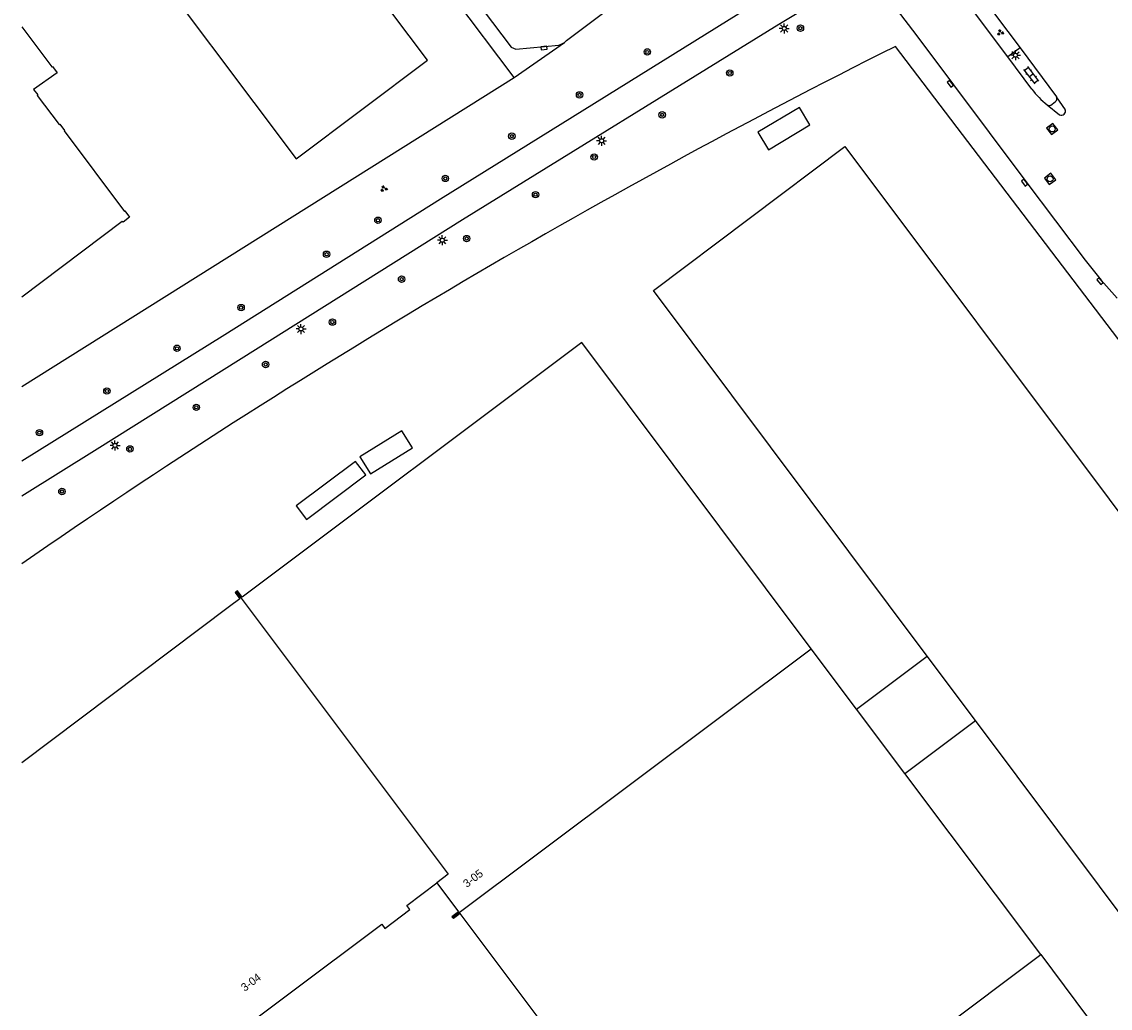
# Model space of a CAD drawing. Extents: x 131000 to 133013, y 393000 to 396501.
# Drawn here: x 131000 to 131136.1, y 394170.7 to 394294.1 of the extents above; entities that cross this region are included whole.
import ezdxf

# ---------------------------------------------------------------- set-up
doc = ezdxf.new("R2010")
doc.units = 0
for name, color, linetype in [('gg-afsc-hekwerk', 7, 'Continuous'), ('gg-anno-huisnummerreeks BGT', 7, 'Continuous'), ('gg-bbg-hoofdgebouw', 7, 'Continuous'), ('gg-bbg-luifel en loopbrug', 7, 'Continuous'), ('gg-bbg-tussenscheiding', 7, 'Continuous'), ('gg-knt-verharding', 7, 'Continuous'), ('gt-grn-groengrens', 7, 'Continuous'), ('gt-grn-vlakafsluiter', 7, 'Continuous'), ('gt-symb-boom', 7, 'Continuous'), ('gt-symb-groenvak', 7, 'Continuous'), ('gt-symb-klinker verharding', 7, 'Continuous'), ('gt-symb-kolk', 7, 'Continuous'), ('gt-symb-lichtmast', 7, 'Continuous'), ('gt-symb-rioolschacht', 7, 'Continuous')]:
    doc.layers.add(name, color=color, linetype=linetype)

# ---------------------------------------------------------------- blocks, each defined once
blk = doc.blocks.new('gt0-KOLK')
at = {"layer": 'gt-symb-kolk'}
blk.add_lwpolyline([(0, 0), (0.37, 0), (0.37, 0.4), (-0.38, 0.4), (-0.38, 0), (0, 0)], dxfattribs=at)
blk = doc.blocks.new('gt0-GRVAK')
at = {"layer": 'gt-symb-groenvak'}
for p, q in [((-0.11, 0.19), (-0.23, 0.24)), ((-0.18, 0.15), (0.09, 0.15)), ((-0.09, 0.21), (-0.16, 0.32)), ((-0.05, 0.21), (-0.05, 0.39)), ((0, 0.21), (0.06, 0.32)), ((0.02, 0.19), (0.13, 0.24)), ((0.26, -0.05), (0.2, 0.06)), ((0.31, -0.05), (0.31, 0.13)), ((0.35, -0.05), (0.41, 0.06)), ((-0.24, -0.23), (-0.36, -0.18)), ((-0.32, -0.26), (-0.05, -0.26)), ((-0.23, -0.21), (-0.29, -0.09)), ((-0.18, -0.2), (-0.18, -0.02)), ((-0.14, -0.21), (-0.07, -0.09)), ((-0.12, -0.23), (0, -0.18)), ((0.24, -0.07), (0.12, -0.02)), ((0.17, -0.11), (0.44, -0.11)), ((0.37, -0.07), (0.49, -0.02))]:
    blk.add_line(p, q, dxfattribs=at)
blk = doc.blocks.new('gt0-KL1')
at = {"layer": 'gt-symb-klinker verharding'}
for p, q in [((-1.15, 0.3), (1.15, 0.3)), ((-1, -0.3), (-1, 0.3)), ((-0.5, 0.3), (-0.5, 0.45)), ((0, -0.3), (0, 0.3)), ((0.5, 0.3), (0.5, 0.45)), ((1, -0.3), (1, 0.3)), ((-1.15, -0.3), (1.15, -0.3)), ((-0.5, -0.45), (-0.5, -0.3)), ((0.5, -0.45), (0.5, -0.3))]:
    blk.add_line(p, q, dxfattribs=at)
blk = doc.blocks.new('gt0-LMAST')
at = {"layer": 'gt-symb-lichtmast'}
for p, q in [((-0.18, 0.17), (-0.45, 0.44)), ((-0.01, 0.25), (-0.01, 0.62)), ((0.17, 0.17), (0.44, 0.44)), ((-0.26, 0), (-0.63, 0)), ((-0.18, -0.18), (-0.45, -0.45)), ((-0.01, -0.25), (-0.01, -0.63)), ((0.44, -0.45), (0.17, -0.18)), ((0.24, 0), (0.62, 0))]:
    blk.add_line(p, q, dxfattribs=at)
blk.add_circle((-0.01, 0), 0.25, dxfattribs=at)
blk = doc.blocks.new('gt0-BOOM')
at = {"layer": 'gt-symb-boom'}
for radius in [0.4, 0.2]:
    blk.add_circle((0, 0), radius, dxfattribs=at)
blk = doc.blocks.new('gt0-RS')
at = {"layer": 'gt-symb-rioolschacht'}
blk.add_lwpolyline([(-0.5, -0.5), (0.5, -0.5), (0.5, 0.5), (-0.5, 0.5)], close=True, dxfattribs=at)
blk.add_circle((0, 0), 0.375, dxfattribs=at)

msp = doc.modelspace()

# ---------------------------------------------------------------- linework, layer by layer
at = {"layer": 'gg-afsc-hekwerk'}
for p, q in [((131170.92, 394209.84), (131109.22, 394291)), ((131000, 394248.49), (131061.53, 394287.11))]:
    msp.add_line(p, q, dxfattribs=at)
msp.add_arc((131513.69, 393483.49), 903.15, 116.60555, 124.66489, dxfattribs=at)
at = {"layer": 'gg-bbg-hoofdgebouw'}
for p, q in [((131113.19, 394214.76), (131078.95, 394260.49)), ((131104.35, 394208.14), (131098.69, 394215.69)), ((131119.21, 394206.72), (131113.19, 394214.76)), ((131110.38, 394200.1), (131104.35, 394208.14)), ((131127.37, 394177.45), (131110.38, 394200.1)), ((131127.37, 394177.45), (131156.14, 394139.07))]:
    msp.add_line(p, q, dxfattribs=at)
for points in [[(131025.33, 394327.22), (131015.7, 394319.99), (131021.77, 394311.94), (131012.99, 394305.33), (131034.31, 394276.96), (131050.7, 394289.28), (131032.63, 394313.32), (131034.64, 394314.84), (131025.33, 394327.22)], [(131000, 394293.45), (131003.76, 394288.43), (131003.83, 394288.5), (131004.41, 394287.71), (131001.47, 394285.63), (131002.01, 394284.93), (131001.93, 394284.87), (131004.69, 394281.23), (131004.74, 394281.27), (131005.34, 394280.48), (131005.28, 394280.43), (131012.84, 394270.36), (131012.88, 394270.43), (131013.48, 394269.64), (131012.68, 394269.04), (131012.57, 394269.11), (131000, 394259.65)], [(131078.95, 394260.49), (131102.9, 394278.5), (131168.96, 394190.28), (131145.01, 394172.27), (131119.21, 394206.72)], [(131098.69, 394215.69), (131069.99, 394253.97), (131027.54, 394222.15), (131026.95, 394222.94), (131026.81, 394222.84)], [(131026.81, 394222.84), (131026.67, 394222.73), (131027.26, 394221.94), (131025.98, 394220.98), (131000, 394201.44)], [(131010.29, 394155.23), (131044.99, 394181.25), (131045.38, 394180.73), (131048.51, 394183.08), (131048.12, 394183.6), (131051.89, 394186.43)], [(131051.89, 394186.43), (131054.6, 394182.81), (131053.77, 394182.19), (131053.86, 394182.07)], [(131082.54, 394143.82), (131082.45, 394143.95), (131083.28, 394144.57), (131054.78, 394182.57), (131053.95, 394181.95), (131053.86, 394182.07)]]:
    msp.add_lwpolyline(points, dxfattribs=at)
at = {"layer": 'gg-bbg-luifel en loopbrug'}
for p, q in [((131104.35, 394208.14), (131113.19, 394214.76)), ((131110.38, 394200.1), (131119.21, 394206.72))]:
    msp.add_line(p, q, dxfattribs=at)
for points in [[(131093.33, 394278.08), (131098.51, 394281.18), (131097.2, 394283.36), (131092.02, 394280.26), (131093.33, 394278.08)], [(131047.5, 394242.95), (131042.27, 394239.67), (131043.61, 394237.55), (131048.84, 394240.83), (131047.5, 394242.95)], [(131041.73, 394239.11), (131034.32, 394233.55), (131035.58, 394231.87), (131042.99, 394237.43), (131041.73, 394239.11)]]:
    msp.add_lwpolyline(points, dxfattribs=at)
at = {"layer": 'gg-bbg-tussenscheiding'}
for p, q in [((131053.86, 394182.07), (131098.69, 394215.69)), ((131082.54, 394143.82), (131127.37, 394177.45))]:
    msp.add_line(p, q, dxfattribs=at)
msp.add_lwpolyline([(131026.81, 394222.84), (131053.31, 394187.5), (131051.89, 394186.43)], dxfattribs=at)
at = {"layer": 'gg-knt-verharding'}
for p, q in [((131119.99, 394297.24), (131124.79, 394290.82)), ((131123.25, 394289.7), (131118.48, 394296.09)), ((131067.83, 394291.51), (131068.1, 394291.72)), ((131124.79, 394290.82), (131123.25, 394289.7)), ((131124.79, 394290.82), (131129.36, 394284.7)), ((131126.26, 394285.66), (131123.25, 394289.7)), ((131130.45, 394283.09), (131129.36, 394284.7)), ((131128.17, 394283.68), (131129.73, 394282.46)), ((131128.79, 394283.77), (131129.21, 394284.12))]:
    msp.add_line(p, q, dxfattribs=at)
for points in [[(131068.1, 394291.72), (131089.59, 394307.93), (131089.15, 394308.54)], [(131050.68, 394304.81), (131061.17, 394290.91), (131061.46, 394290.77), (131061.76, 394290.67), (131067.13, 394291.17), (131067.49, 394291.32), (131067.83, 394291.51)], [(131000, 394234.82), (131009.44, 394240.68), (131027.42, 394251.96), (131055.09, 394269.37), (131094.64, 394293.77), (131099.1, 394296.47), (131105.27, 394300.29)], [(131105.98, 394300.2), (131109.3, 394295.72), (131111.88, 394292.32)], [(131000, 394239.17), (131025.38, 394254.98), (131052.34, 394271.96), (131092.38, 394296.87), (131094.68, 394298.28)], [(131111.88, 394292.32), (131125.5, 394274.09), (131132.92, 394264.28), (131134.93, 394261.79), (131136.94, 394259.52)]]:
    msp.add_lwpolyline(points, dxfattribs=at)
for centre, radius, start, end in [((131135.23, 394292.42), 11.23, 217.0063, 231.0456), ((131128.95, 394284.49), 0.454, 304.5118, 27.0911), ((131128.42, 394284.13), 0.515, 240.7205, 314.9924), ((131129.94, 394282.93), 0.525, 245.7584, 16.8615)]:
    msp.add_arc(centre, radius, start, end, dxfattribs=at)
at = {"layer": 'gt-grn-groengrens'}
msp.add_line((131061.53, 394287.11), (131067.83, 394291.51), dxfattribs=at)
at = {"layer": 'gt-grn-vlakafsluiter'}
msp.add_line((131061.53, 394287.11), (131027.5, 394332.59), dxfattribs=at)

# ---------------------------------------------------------------- block references
at = {"layer": 'gt-symb-boom'}
for p in [(131097.33, 394293.28), (131078.19, 394290.31), (131088.5, 394287.68), (131069.72, 394284.94), (131080.05, 394282.45), (131061.26, 394279.78), (131071.55, 394277.18), (131052.94, 394274.49), (131064.22, 394272.46), (131044.52, 394269.27), (131055.61, 394266.98), (131038.1, 394265.02), (131047.48, 394261.9), (131027.42, 394258.35), (131038.83, 394256.53), (131019.4, 394253.26), (131030.48, 394251.23), (131010.64, 394247.92), (131021.82, 394245.87), (131002.21, 394242.71), (131013.52, 394240.68), (131005.02, 394235.35)]:
    msp.add_blockref('gt0-BOOM', p, dxfattribs=at)
at = {"layer": 'gt-symb-groenvak'}
for p in [(131122.31, 394292.73), (131045.25, 394273.2)]:
    msp.add_blockref('gt0-GRVAK', p, dxfattribs=at)
at = {"layer": 'gt-symb-klinker verharding', "rotation": -52.35108357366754}
msp.add_blockref('gt0-KL1', (131126.16, 394287.4), dxfattribs=at)
at = {"layer": 'gt-symb-kolk'}
for p, rotation in [((131065.24, 394291), -174.69087302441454), ((131116.23, 394286.46), 126.86989764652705), ((131125.5, 394274.09), 127.28225519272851), ((131134.93, 394261.79), 130.74416109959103)]:
    msp.add_blockref('gt0-KOLK', p, dxfattribs=dict(at, rotation=rotation))
at = {"layer": 'gt-symb-lichtmast'}
for p in [(131095.31, 394293.25), (131124.22, 394289.9), (131072.49, 394279.2), (131052.58, 394266.77), (131034.91, 394255.67), (131011.66, 394241.11)]:
    msp.add_blockref('gt0-LMAST', p, dxfattribs=at)
at = {"layer": 'gt-symb-rioolschacht'}
for p, rotation in [((131128.8, 394280.68), -53.21030035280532), ((131128.54, 394274.44), -53.2103003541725)]:
    msp.add_blockref('gt0-RS', p, dxfattribs=dict(at, rotation=rotation))

# ---------------------------------------------------------------- texts
at = {"layer": 'gg-anno-huisnummerreeks BGT'}
for s, p in [('3-05', (131055.63, 394185.78)), ('3-04', (131027.87, 394172.79))]:
    msp.add_text(s, height=1, rotation=36.9, dxfattribs=at).set_placement(p)

doc.saveas('drawing.dxf')
